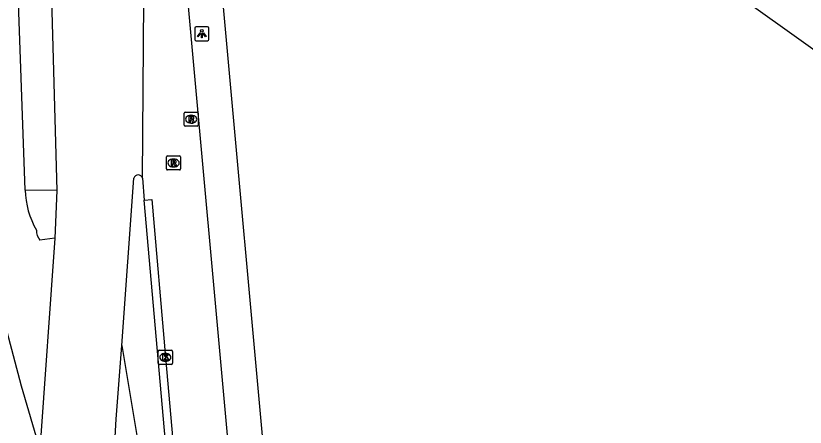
# Model space of a CAD drawing. Extents: x 155018 to 156648, y 383980 to 385733.
# Drawn here: x 156227.3 to 156283.5, y 384565.1 to 384594.4 of the extents above; entities that cross this region are included whole.
import ezdxf

# ---------------------------------------------------------------- set-up
doc = ezdxf.new("R2010")
doc.units = 0
for name, color, linetype in [('IMGEO_Berm_groen', 7, 'Continuous'), ('IMGEO_Groenvoorziening', 7, 'Continuous'), ('IMGEO_Kolk', 7, 'Continuous'), ('IMGEO_Lichtpunt', 7, 'Continuous'), ('IMGEO_Rijbaan_lokaal_gesloten', 7, 'Continuous'), ('IMGEO_Rijbaan_lokaal_open', 7, 'Continuous'), ('IMGEO_Rijbaan_regionaal_gesloten', 7, 'Continuous'), ('IMGEO_Rioolput', 7, 'Continuous'), ('IMGEO_Verkeerseiland_open', 7, 'Continuous')]:
    doc.layers.add(name, color=color, linetype=linetype)

msp = doc.modelspace()

# ---------------------------------------------------------------- linework, layer by layer
at = {"layer": 'IMGEO_Berm_groen'}
msp.add_lwpolyline([(156249.508, 384513.685), (156239.401, 384624.711), (156244.827, 384626.622), (156253.316, 384615.96), (156262.991, 384607.245), (156279.801, 384595.032), (156291.224, 384586.909), (156300.645, 384583.186), (156308.665, 384579.708), (156328.582, 384573.06), (156356.505, 384565.783), (156380.988, 384563.978)], dxfattribs=at)
at = {"layer": 'IMGEO_Groenvoorziening'}
msp.add_lwpolyline([(156234.867, 384570.915), (156236.426, 384561.66), (156237.683, 384550.917), (156239.156, 384532.007), (156239.893, 384514.866), (156240.031, 384503.998)], dxfattribs=at)
at = {"layer": 'IMGEO_Kolk'}
for p, q in [((156237.472, 384569.647), (156237.472, 384570.499)), ((156237.547, 384570.573), (156238.399, 384570.573)), ((156237.96, 384570.353), (156237.985, 384570.353)), ((156238.473, 384570.499), (156238.473, 384569.647)), ((156237.983, 384569.793), (156237.958, 384569.793)), ((156238.399, 384569.573), (156237.547, 384569.573))]:
    msp.add_line(p, q, dxfattribs=at)
for points in [[(156237.472, 384569.647), (156237.472, 384570.499)], [(156237.547, 384570.573), (156238.399, 384570.573)], [(156237.793, 384570.273), (156237.916, 384570.273), (156237.916, 384570.122), (156238.046, 384570.273), (156238.21, 384570.273), (156238.064, 384570.122), (156238.217, 384569.873), (156238.065, 384569.873), (156237.98, 384570.037), (156237.916, 384569.97), (156237.916, 384569.873), (156237.793, 384569.873), (156237.793, 384570.273)], [(156238.473, 384570.499), (156238.473, 384569.647)], [(156238.399, 384569.573), (156237.547, 384569.573)]]:
    msp.add_lwpolyline(points, dxfattribs=at)
for centre, start, end in [((156237.549, 384570.497), 91.552, 178.448), ((156237.549, 384570.497), 91.552, 178.448), ((156238.397, 384570.497), 1.552, 88.448), ((156238.397, 384570.497), 1.552, 88.448), ((156237.549, 384569.649), 181.552, 268.448), ((156237.549, 384569.649), 181.552, 268.448), ((156238.397, 384569.649), 271.552, 358.448), ((156238.397, 384569.649), 271.552, 358.448)]:
    msp.add_arc(centre, 0.0765, start, end, dxfattribs=at)
for centre, major_axis, ratio, start_param, end_param in [((156237.959, 384570.073), (-0.387, 0.002), 0.722429, 4.712389, 7.853982), ((156237.984, 384570.073), (-0.39, 0.002), 0.717154, 1.570796, 4.712389)]:
    msp.add_ellipse(centre, major_axis=major_axis, ratio=ratio, start_param=start_param, end_param=end_param, dxfattribs=at)
at = {"layer": 'IMGEO_Lichtpunt'}
for p, q in [((156240.064, 384593.501), (156240.064, 384592.694)), ((156240.064, 384593.501), (156240.064, 384592.694)), ((156240.966, 384593.596), (156240.158, 384593.596)), ((156240.966, 384593.596), (156240.158, 384593.596)), ((156241.06, 384592.694), (156241.06, 384593.501)), ((156241.06, 384592.694), (156241.06, 384593.501)), ((156240.158, 384592.6), (156240.966, 384592.6)), ((156240.158, 384592.6), (156240.966, 384592.6))]:
    msp.add_line(p, q, dxfattribs=at)
for points in [[(156240.438, 384593.165), (156240.477, 384593.137), (156240.289, 384592.875), (156240.251, 384592.902), (156240.438, 384593.165)], [(156240.54, 384593.117), (156240.587, 384593.117), (156240.587, 384592.795), (156240.54, 384592.795), (156240.54, 384593.117)], [(156240.65, 384593.137), (156240.688, 384593.164), (156240.875, 384592.902), (156240.836, 384592.874), (156240.65, 384593.137)]]:
    msp.add_lwpolyline(points, dxfattribs=at)
msp.add_circle((156240.563, 384593.299), 0.0994, dxfattribs=at)
for centre, start, end in [((156240.158, 384593.501), 90, 180), ((156240.158, 384593.501), 90, 180), ((156240.966, 384593.501), 0, 90), ((156240.966, 384593.501), 0, 90), ((156240.158, 384592.694), 180, 270), ((156240.158, 384592.694), 180, 270), ((156240.966, 384592.694), 270, 0), ((156240.966, 384592.694), 270, 360)]:
    msp.add_arc(centre, 0.0946, start, end, dxfattribs=at)
at = {"layer": 'IMGEO_Rijbaan_lokaal_gesloten'}
for points in [[(156227.989, 384581.973), (156227.424, 384597.985), (156227.215, 384602.454), (156224.321, 384634.974), (156222.871, 384646.034), (156222.545, 384648.014)], [(156236.677, 384627.09), (156247.016, 384513.485), (156247.276, 384509.833), (156247.885, 384500), (156248.247, 384493.028)], [(156236.337, 384582.816), (156236.468, 384581.247)], [(156236.468, 384581.247), (156237.011, 384581.3), (156237.974, 384570.073), (156241.334, 384532.215), (156243.136, 384511.732), (156243.264, 384509.504), (156243.842, 384500), (156244.208, 384493.127)], [(156230.121, 384578.54), (156229.036, 384578.412)], [(156226.695, 384571.921), (156227.717, 384568.053), (156229.035, 384563.517)]]:
    msp.add_lwpolyline(points, dxfattribs=at)
for centre, radius, start, end in [((156372.541, 384736.233), 148.916, 233.02501, 254.32348), ((156374.368, 384740.138), 165.227, 232.99517, 243.78862), ((156360.011, 384718.264), 142.872, 235.29329, 241.96615), ((156234.381, 384582.243), 6.398, 182.4183, 209.1748), ((156230.074, 384579.16), 1.279, 181.6175, 215.7827)]:
    msp.add_arc(centre, radius, start, end, dxfattribs=at)
at = {"layer": 'IMGEO_Rijbaan_lokaal_open'}
msp.add_lwpolyline([(156243.698, 384493.126), (156243.511, 384496.553), (156243.32, 384500), (156242.782, 384509.438), (156242.607, 384511.672), (156236.468, 384581.247)], dxfattribs=at)
at = {"layer": 'IMGEO_Rijbaan_regionaal_gesloten'}
for points in [[(156236.337, 384582.816), (156236.677, 384627.09)], [(156229.806, 384598.107), (156230.25, 384581.95)], [(156234.867, 384570.915), (156235.736, 384582.822)], [(156230.25, 384581.95), (156230.121, 384578.54)], [(156230.121, 384578.54), (156229.035, 384563.517)], [(156233.991, 384555.014), (156234.211, 384560.997), (156234.484, 384565.666), (156234.867, 384570.915)]]:
    msp.add_lwpolyline(points, dxfattribs=at)
msp.add_arc((156236.036, 384582.738), 0.311, 14.5673, 164.2888, dxfattribs=at)
at = {"layer": 'IMGEO_Rioolput'}
for p, q in [((156239.306, 384586.589), (156239.306, 384587.441)), ((156239.381, 384587.515), (156240.233, 384587.515)), ((156239.794, 384587.295), (156239.819, 384587.295)), ((156240.307, 384587.441), (156240.307, 384586.589)), ((156240.233, 384586.515), (156239.381, 384586.515)), ((156239.817, 384586.735), (156239.792, 384586.735)), ((156238.055, 384583.476), (156238.055, 384584.328)), ((156238.13, 384584.402), (156238.982, 384584.402)), ((156239.056, 384584.328), (156239.056, 384583.476)), ((156238.543, 384584.182), (156238.568, 384584.182)), ((156238.982, 384583.402), (156238.13, 384583.402)), ((156238.566, 384583.622), (156238.541, 384583.622))]:
    msp.add_line(p, q, dxfattribs=at)
for points in [[(156239.306, 384586.589), (156239.306, 384587.441)], [(156239.381, 384587.515), (156240.233, 384587.515)], [(156239.895, 384587.213), (156239.643, 384587.215), (156239.643, 384586.815)], [(156239.821, 384587.134), (156239.767, 384587.134), (156239.767, 384587.053)], [(156239.767, 384587.053), (156239.819, 384587.053)], [(156240.307, 384587.441), (156240.307, 384586.589)], [(156240.233, 384586.515), (156239.381, 384586.515)], [(156239.643, 384586.815), (156239.767, 384586.815), (156239.767, 384586.977), (156239.778, 384586.977)], [(156239.825, 384586.948), (156239.896, 384586.815), (156240.036, 384586.815), (156239.971, 384586.941)], [(156238.055, 384583.476), (156238.055, 384584.328)], [(156238.13, 384584.402), (156238.982, 384584.402)], [(156239.056, 384584.328), (156239.056, 384583.476)], [(156238.644, 384584.1), (156238.392, 384584.102), (156238.392, 384583.702)], [(156238.392, 384583.702), (156238.516, 384583.702), (156238.516, 384583.864), (156238.527, 384583.864)], [(156238.57, 384584.021), (156238.516, 384584.021), (156238.516, 384583.94)], [(156238.516, 384583.94), (156238.568, 384583.94)], [(156238.574, 384583.835), (156238.645, 384583.702), (156238.785, 384583.702), (156238.72, 384583.828)], [(156238.982, 384583.402), (156238.13, 384583.402)]]:
    msp.add_lwpolyline(points, dxfattribs=at)
for centre, radius, start, end in [((156239.383, 384587.439), 0.0765, 91.552, 178.448), ((156239.383, 384587.439), 0.0765, 91.552, 178.448), ((156239.803, 384587.242), 0.19, 274.7715, 282.9687), ((156239.827, 384587.038), 0.0964, 77.0061, 93.1865), ((156239.841, 384587.095), 0.0378, 276.6634, 79.6772), ((156239.894, 384587.103), 0.109, 350.3612, 89.416), ((156239.892, 384587.103), 0.112, 277.5842, 350.9817), ((156240.231, 384587.439), 0.0765, 1.552, 88.448), ((156240.231, 384587.439), 0.0765, 1.552, 88.448), ((156239.383, 384586.591), 0.0765, 181.552, 268.448), ((156239.383, 384586.591), 0.0765, 181.552, 268.448), ((156239.777, 384586.924), 0.0533, 26.0293, 88.6989), ((156239.876, 384586.888), 0.108, 29.5134, 73.7905), ((156240.231, 384586.591), 0.0765, 271.552, 358.448), ((156240.231, 384586.591), 0.0765, 271.552, 358.448), ((156238.132, 384584.326), 0.0765, 91.552, 178.448), ((156238.132, 384584.326), 0.0765, 91.552, 178.448), ((156238.98, 384584.326), 0.0765, 1.552, 88.448), ((156238.98, 384584.326), 0.0765, 1.552, 88.448), ((156238.526, 384583.811), 0.0533, 26.0293, 88.6989), ((156238.552, 384584.129), 0.19, 274.7715, 282.9687), ((156238.576, 384583.925), 0.0964, 77.0061, 93.1865), ((156238.59, 384583.982), 0.0378, 276.6634, 79.6772), ((156238.643, 384583.99), 0.109, 350.3612, 89.416), ((156238.641, 384583.99), 0.112, 277.5842, 350.9817), ((156238.625, 384583.775), 0.108, 29.5134, 73.7905), ((156238.132, 384583.478), 0.0765, 181.552, 268.448), ((156238.132, 384583.478), 0.0765, 181.552, 268.448), ((156238.98, 384583.478), 0.0765, 271.552, 358.448), ((156238.98, 384583.478), 0.0765, 271.552, 358.448)]:
    msp.add_arc(centre, radius, start, end, dxfattribs=at)
for centre, major_axis, ratio, start_param, end_param in [((156239.793, 384587.015), (-0.387, 0.002), 0.722429, 4.712389, 7.853982), ((156239.818, 384587.015), (-0.39, 0.002), 0.717154, 1.570796, 4.712389), ((156238.542, 384583.902), (-0.387, 0.002), 0.722429, 4.712389, 7.853982), ((156238.567, 384583.902), (-0.39, 0.002), 0.717154, 1.570796, 4.712389)]:
    msp.add_ellipse(centre, major_axis=major_axis, ratio=ratio, start_param=start_param, end_param=end_param, dxfattribs=at)
at = {"layer": 'IMGEO_Verkeerseiland_open'}
msp.add_lwpolyline([(156230.25, 384581.95), (156227.989, 384581.973)], dxfattribs=at)

doc.saveas('drawing.dxf')
